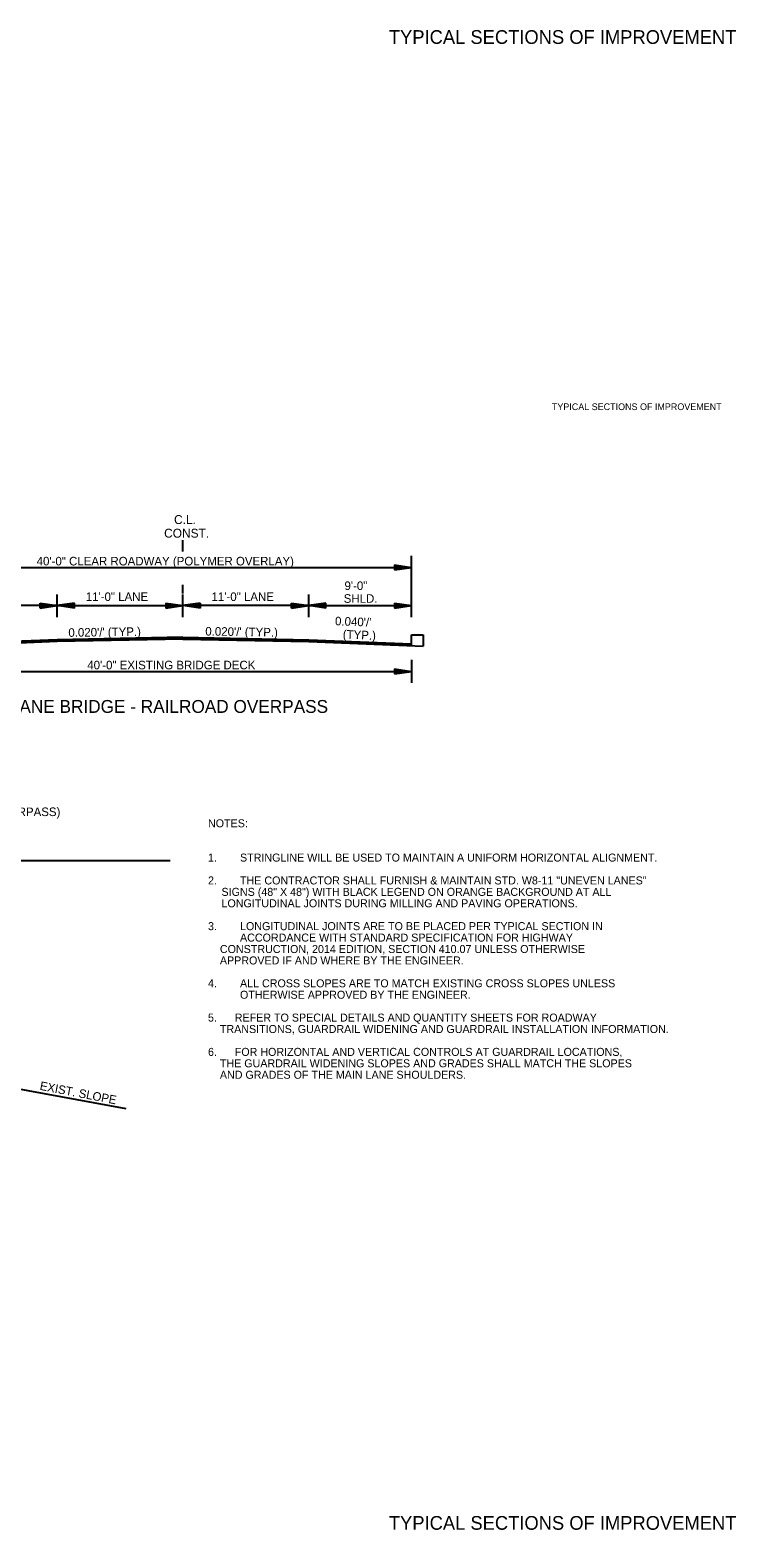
# Model space of a CAD drawing. Extents: x 545241 to 1930787, y -1971772 to 596640.
# Drawn here: x 547650 to 548268, y -1963972 to -1962659 of the extents above; entities that cross this region are included whole.
import ezdxf

# ---------------------------------------------------------------- set-up
doc = ezdxf.new("R2010")
doc.units = 0
for name, color, linetype in [('R_Border', 7, 'Continuous'), ('R_Border Notes', 7, 'Continuous'), ('R_Border Prem', 7, 'Continuous'), ('R_Draft', 7, 'Continuous')]:
    doc.layers.add(name, color=color, linetype=linetype)

msp = doc.modelspace()

# ---------------------------------------------------------------- linework, layer by layer
at = {"layer": 'R_Border'}
for p, q in [((547984.1, -1963188.6), (547994.3, -1963188.6)), ((547984.1, -1963198), (547984.1, -1963188.6)), ((547994.3, -1963188.6), (547994.3, -1963198.6)), ((547674.1, -1963194.6), (547573.9, -1963198.6)), ((547674.1, -1963192.9), (547584.1, -1963196.5)), ((547674.1, -1963193.2), (547584.1, -1963196.8)), ((547674.1, -1963193.5), (547584.1, -1963197.1)), ((547674.1, -1963193.8), (547584.1, -1963197.4)), ((547674.1, -1963194.1), (547584.1, -1963197.7)), ((547674.1, -1963194.4), (547584.1, -1963198)), ((547894.1, -1963192.9), (547984.1, -1963196.5)), ((547894.1, -1963193.2), (547984.1, -1963196.8)), ((547894.1, -1963193.5), (547984.1, -1963197.1)), ((547894.1, -1963193.8), (547984.1, -1963197.4)), ((547894.1, -1963194.1), (547984.1, -1963197.7)), ((547894.1, -1963194.4), (547984.1, -1963198)), ((547894.1, -1963194.6), (547994.3, -1963198.6)), ((546745.1, -1963386.1), (547773, -1963386.1))]:
    msp.add_line(p, q, dxfattribs=at)
at = {"layer": 'R_Draft'}
for p, q in [((547784.1, -1963115.8), (547784.1, -1963105.8)), ((547984.1, -1963173.1), (547984.1, -1963119.6)), ((547584.1, -1963129.6), (547984.1, -1963129.6)), ((547969.1, -1963127.3), (547984.1, -1963129.6)), ((547969.1, -1963127.3), (547969.1, -1963131.8)), ((547969.1, -1963127.7), (547981.6, -1963129.6)), ((547969.1, -1963128.1), (547979, -1963129.6)), ((547969.1, -1963128.5), (547976.5, -1963129.6)), ((547969.1, -1963128.9), (547974, -1963129.6)), ((547969.1, -1963129.2), (547971.5, -1963129.6)), ((547969.1, -1963131.8), (547984.1, -1963129.6)), ((547969.1, -1963130.3), (547974, -1963129.6)), ((547969.1, -1963131.1), (547979, -1963129.6)), ((547969.1, -1963131.5), (547981.6, -1963129.6)), ((547969.1, -1963130.7), (547976.5, -1963129.6)), ((547969.1, -1963129.9), (547971.5, -1963129.6)), ((547784.1, -1963152.4), (547784.1, -1963144.8)), ((547674.1, -1963163.1), (547584.1, -1963163.1)), ((547659.1, -1963160.9), (547674.1, -1963163.1)), ((547659.1, -1963165.4), (547659.1, -1963160.9)), ((547659.1, -1963161.3), (547671.6, -1963163.1)), ((547659.1, -1963161.6), (547669, -1963163.1)), ((547659.1, -1963162), (547666.5, -1963163.1)), ((547659.1, -1963162.4), (547664, -1963163.1)), ((547659.1, -1963162.8), (547661.5, -1963163.1)), ((547659.1, -1963165.4), (547674.1, -1963163.1)), ((547659.1, -1963163.9), (547664, -1963163.1)), ((547659.1, -1963164.6), (547669, -1963163.1)), ((547659.1, -1963165), (547671.6, -1963163.1)), ((547659.1, -1963164.2), (547666.5, -1963163.1)), ((547659.1, -1963163.5), (547661.5, -1963163.1)), ((547674.1, -1963173.1), (547674.1, -1963153.2)), ((547689.1, -1963160.9), (547674.1, -1963163.1)), ((547689.1, -1963165.4), (547674.1, -1963163.1)), ((547674.1, -1963163.1), (547784.1, -1963163.1)), ((547689.1, -1963161.3), (547676.6, -1963163.1)), ((547689.1, -1963165), (547676.6, -1963163.1)), ((547689.1, -1963161.6), (547679.2, -1963163.1)), ((547689.1, -1963164.6), (547679.2, -1963163.1)), ((547689.1, -1963162), (547681.7, -1963163.1)), ((547689.1, -1963164.2), (547681.7, -1963163.1)), ((547689.1, -1963162.4), (547684.2, -1963163.1)), ((547689.1, -1963163.9), (547684.2, -1963163.1)), ((547689.1, -1963162.8), (547686.8, -1963163.1)), ((547689.1, -1963163.5), (547686.8, -1963163.1)), ((547689.1, -1963165.4), (547689.1, -1963160.9)), ((547769.1, -1963160.9), (547784.1, -1963163.1)), ((547769.1, -1963160.9), (547769.1, -1963165.4)), ((547769.1, -1963161.3), (547781.6, -1963163.1)), ((547769.1, -1963161.6), (547779, -1963163.1)), ((547769.1, -1963162), (547776.5, -1963163.1)), ((547769.1, -1963162.4), (547774, -1963163.1)), ((547769.1, -1963162.8), (547771.5, -1963163.1)), ((547769.1, -1963165.4), (547784.1, -1963163.1)), ((547769.1, -1963163.9), (547774, -1963163.1)), ((547769.1, -1963164.6), (547779, -1963163.1)), ((547769.1, -1963165), (547781.6, -1963163.1)), ((547769.1, -1963164.2), (547776.5, -1963163.1)), ((547769.1, -1963163.5), (547771.5, -1963163.1)), ((547784.1, -1963173.1), (547784.1, -1963153.2)), ((547799.1, -1963160.9), (547784.1, -1963163.1)), ((547894.1, -1963163.1), (547784.1, -1963163.1)), ((547799.1, -1963165.4), (547784.1, -1963163.1)), ((547799.1, -1963161.3), (547786.6, -1963163.1)), ((547799.1, -1963165), (547786.6, -1963163.1)), ((547799.1, -1963161.6), (547789.2, -1963163.1)), ((547799.1, -1963164.6), (547789.2, -1963163.1)), ((547799.1, -1963162), (547791.7, -1963163.1)), ((547799.1, -1963164.2), (547791.7, -1963163.1)), ((547799.1, -1963162.4), (547794.2, -1963163.1)), ((547799.1, -1963163.9), (547794.2, -1963163.1)), ((547799.1, -1963162.8), (547796.8, -1963163.1)), ((547799.1, -1963163.5), (547796.8, -1963163.1)), ((547799.1, -1963160.9), (547799.1, -1963165.4)), ((547879.1, -1963160.9), (547894.1, -1963163.1)), ((547879.1, -1963165.4), (547879.1, -1963160.9)), ((547879.1, -1963161.3), (547891.6, -1963163.1)), ((547879.1, -1963161.6), (547889, -1963163.1)), ((547879.1, -1963162), (547886.5, -1963163.1)), ((547879.1, -1963162.4), (547884, -1963163.1)), ((547879.1, -1963162.8), (547881.5, -1963163.1)), ((547879.1, -1963165.4), (547894.1, -1963163.1)), ((547879.1, -1963163.9), (547884, -1963163.1)), ((547879.1, -1963164.6), (547889, -1963163.1)), ((547879.1, -1963165), (547891.6, -1963163.1)), ((547879.1, -1963164.2), (547886.5, -1963163.1)), ((547879.1, -1963163.5), (547881.5, -1963163.1)), ((547894.1, -1963173.1), (547894.1, -1963153.2)), ((547909.1, -1963160.9), (547894.1, -1963163.1)), ((547894.1, -1963163.1), (547984.1, -1963163.1)), ((547909.1, -1963165.4), (547894.1, -1963163.1)), ((547909.1, -1963161.3), (547896.6, -1963163.1)), ((547909.1, -1963165), (547896.6, -1963163.1)), ((547909.1, -1963161.6), (547899.2, -1963163.1)), ((547909.1, -1963164.6), (547899.2, -1963163.1)), ((547909.1, -1963162), (547901.7, -1963163.1)), ((547909.1, -1963164.2), (547901.7, -1963163.1)), ((547909.1, -1963162.4), (547904.2, -1963163.1)), ((547909.1, -1963163.9), (547904.2, -1963163.1)), ((547909.1, -1963162.8), (547906.8, -1963163.1)), ((547909.1, -1963163.5), (547906.8, -1963163.1)), ((547909.1, -1963165.4), (547909.1, -1963160.9)), ((547969.1, -1963160.9), (547984.1, -1963163.1)), ((547969.1, -1963160.9), (547969.1, -1963165.4)), ((547969.1, -1963161.3), (547981.6, -1963163.1)), ((547969.1, -1963161.6), (547979, -1963163.1)), ((547969.1, -1963162), (547976.5, -1963163.1)), ((547969.1, -1963162.4), (547974, -1963163.1)), ((547969.1, -1963162.8), (547971.5, -1963163.1)), ((547969.1, -1963165.4), (547984.1, -1963163.1)), ((547969.1, -1963163.9), (547974, -1963163.1)), ((547969.1, -1963164.6), (547979, -1963163.1)), ((547969.1, -1963165), (547981.6, -1963163.1)), ((547969.1, -1963164.2), (547976.5, -1963163.1)), ((547969.1, -1963163.5), (547971.5, -1963163.1)), ((547784.1, -1963190.7), (547674.1, -1963192.9)), ((547784.1, -1963191), (547674.1, -1963193.2)), ((547784.1, -1963191.3), (547674.1, -1963193.5)), ((547784.1, -1963191.6), (547674.1, -1963193.8)), ((547784.1, -1963191.9), (547674.1, -1963194.1)), ((547784.2, -1963192.2), (547674.1, -1963194.4)), ((547784.1, -1963190.7), (547894.1, -1963192.9)), ((547784.1, -1963191), (547894.1, -1963193.2)), ((547784.1, -1963191.3), (547894.1, -1963193.5)), ((547784.1, -1963191.6), (547894.1, -1963193.8)), ((547784.1, -1963191.9), (547894.1, -1963194.1)), ((547784.1, -1963192.2), (547894.1, -1963194.4)), ((547784.2, -1963192.4), (547674.1, -1963194.6)), ((547784.1, -1963192.4), (547894.1, -1963194.6)), ((547969.1, -1963218.3), (547984.1, -1963220.6)), ((547969.1, -1963218.3), (547969.1, -1963222.8)), ((547984.1, -1963210.6), (547984.1, -1963230.6)), ((547584.1, -1963220.6), (547984.1, -1963220.6)), ((547969.1, -1963218.7), (547981.6, -1963220.6)), ((547969.1, -1963219.1), (547979, -1963220.6)), ((547969.1, -1963219.5), (547976.5, -1963220.6)), ((547969.1, -1963219.9), (547974, -1963220.6)), ((547969.1, -1963220.2), (547971.5, -1963220.6)), ((547969.1, -1963222.8), (547984.1, -1963220.6)), ((547969.1, -1963221.3), (547974, -1963220.6)), ((547969.1, -1963222.1), (547979, -1963220.6)), ((547969.1, -1963222.5), (547981.6, -1963220.6)), ((547969.1, -1963221.7), (547976.5, -1963220.6)), ((547969.1, -1963220.9), (547971.5, -1963220.6)), ((547634, -1963584.6), (547734.1, -1963603))]:
    msp.add_line(p, q, dxfattribs=at)

# ---------------------------------------------------------------- texts
at = {"layer": 'R_Border'}
for p in [(547964.2, -1962671.6), (547964.2, -1963971.6)]:
    msp.add_text('TYPICAL SECTIONS OF IMPROVEMENT', height=12, rotation=360, dxfattribs=at).set_placement(p)
at = {"layer": 'R_Border Notes'}
for s, p in [('NOTES: ', (547806, -1963357)), ('1.', (547806, -1963387)), ('STRINGLINE WILL BE USED TO MAINTAIN A UNIFORM HORIZONTAL ALIGNMENT.', (547834, -1963387)), ('2.', (547806, -1963407)), ('THE CONTRACTOR SHALL FURNISH & MAINTAIN STD. W8-11 "UNEVEN LANES" ', (547834, -1963407)), ('    SIGNS (48" X 48") WITH BLACK LEGEND ON ORANGE BACKGROUND AT ALL ', (547807.4, -1963417)), ('    LONGITUDINAL JOINTS DURING MILLING AND PAVING OPERATIONS.', (547807.4, -1963427)), ('3.', (547806, -1963447)), ('LONGITUDINAL JOINTS ARE TO BE PLACED PER TYPICAL SECTION IN ', (547834, -1963447)), ('ACCORDANCE WITH STANDARD SPECIFICATION FOR HIGHWAY', (547834, -1963457)), ('    CONSTRUCTION, 2014 EDITION, SECTION 410.07 UNLESS OTHERWISE', (547806, -1963467)), ('    APPROVED IF AND WHERE BY THE ENGINEER.', (547806, -1963477)), ('4.', (547806, -1963497)), ('ALL CROSS SLOPES ARE TO MATCH EXISTING CROSS SLOPES UNLESS ', (547834, -1963497)), ('OTHERWISE APPROVED BY THE ENGINEER.', (547834, -1963507)), ('5.      REFER TO SPECIAL DETAILS AND QUANTITY SHEETS FOR ROADWAY', (547806, -1963527)), ('    TRANSITIONS, GUARDRAIL WIDENING AND GUARDRAIL INSTALLATION INFORMATION.', (547806, -1963537)), ('6.      FOR HORIZONTAL AND VERTICAL CONTROLS AT GUARDRAIL LOCATIONS,', (547806, -1963557)), ('    AND GRADES OF THE MAIN LANE SHOULDERS.  ', (547806, -1963577)), ('    THE GUARDRAIL WIDENING SLOPES AND GRADES SHALL MATCH THE SLOPES', (547806, -1963567))]:
    msp.add_text(s, height=7, dxfattribs=at).set_placement(p)
at = {"layer": 'R_Border Prem'}
msp.add_text('TYPICAL SECTIONS OF IMPROVEMENT', height=5.862, rotation=360, dxfattribs=at).set_placement((548106.8, -1962992))
at = {"layer": 'R_Draft'}
for s, height, p in [('C.L.', 7.8, (547776.3, -1963091.7)), ('CONST.', 7.8, (547767.6, -1963103.6)), ('40\'-0" CLEAR ROADWAY (POLYMER OVERLAY)', 7.5, (547656.1, -1963127.9)), ('11\'-0" LANE', 7.5, (547699.1, -1963159)), ('11\'-0" LANE', 7.5, (547809.1, -1963159)), ('9\'-0"', 7.5, (547925.4, -1963149.4)), ('SHLD.', 7.5, (547924.7, -1963160.6)), ('40\'-0" EXISTING BRIDGE DECK', 7.5, (547700.4, -1963218.8)), ('2 LANE BRIDGE - RAILROAD OVERPASS', 11.25, (547620.1, -1963256.9)), ('(WARREN RAILROAD & SALINE RIVER OVERPASS)', 7.5, (547432.2, -1963347.2))]:
    msp.add_text(s, height=height, dxfattribs=at).set_placement(p)
for s, rotation, p in [("0.040'/' ", 357.7094, (547917, -1963180.2)), ("0.020'/' (TYP.)", 0.8719, (547683.9, -1963190.4)), ("0.020'/' (TYP.)", 359.1281, (547803.6, -1963189.2)), ('(TYP.)', 357.7094, (547923.8, -1963191.8)), ('EXIST. SLOPE', 349.1171, (547658.4, -1963586.6))]:
    msp.add_text(s, height=7.5, rotation=rotation, dxfattribs=at).set_placement(p)

doc.saveas('drawing.dxf')
